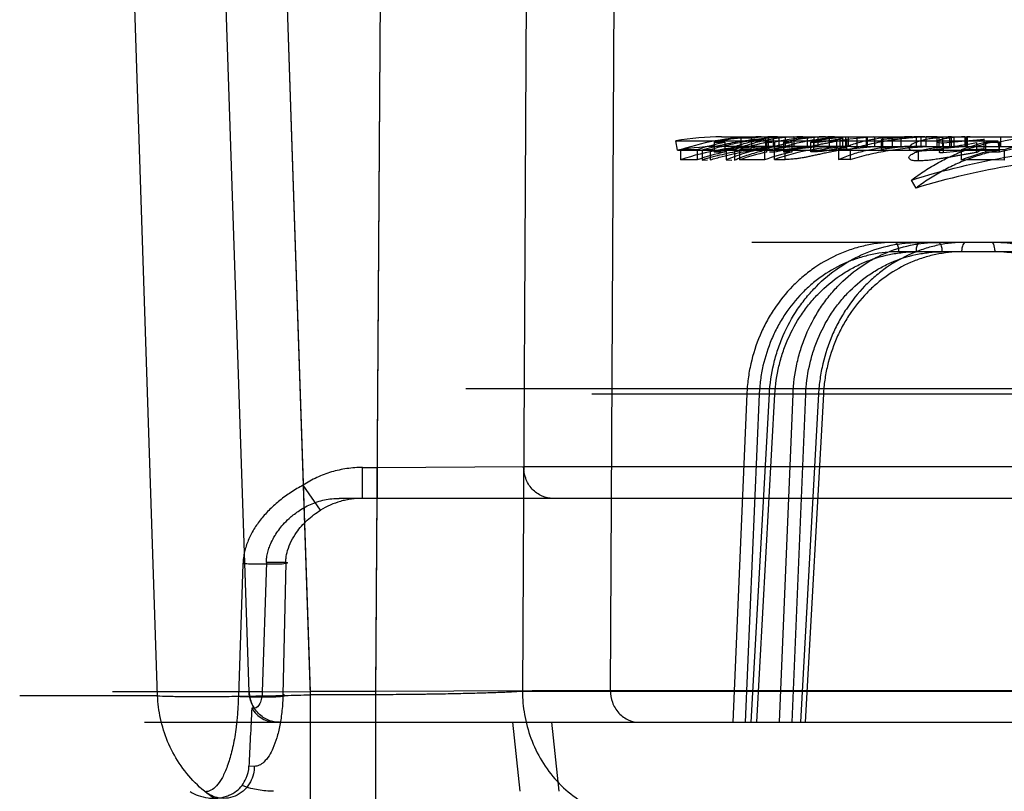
# Model space of a CAD drawing. Header units: millimetres. Extents: x 0 to 297, y 0 to 210.
# Tile 318 of 499: x 144.191 to 144.406, y 159.981 to 160.15. Entities that reach past the tile are written whole.
import ezdxf

# ---------------------------------------------------------------- set-up
doc = ezdxf.new("R2010")
doc.units = ezdxf.units.MM
doc.header["$LTSCALE"] = 16.335
doc.layers.add('INTFCLR_144815', color=7, linetype='CONTINUOUS')

msp = doc.modelspace()

# ---------------------------------------------------------------- linework, layer by layer
at = {"layer": 'INTFCLR_144815', "color": 9, "linetype": 'Continuous'}
for p, q in [((144.2208810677, 160.0022726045), (144.2028559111, 160.5483959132)), ((144.2408876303, 160.003166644), (144.2227536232, 160.5483959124)), ((144.236004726, 160.5483959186), (144.2542542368, 160.0024874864)), ((144.2360133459, 160.5483959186), (144.2542384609, 160.0032203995)), ((144.2686405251, 160.0024874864), (144.2721484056, 160.5483959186)), ((144.2686453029, 160.0032203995), (144.2721485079, 160.5483959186)), ((144.3037480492, 160.5483959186), (144.3006660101, 160.0032203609)), ((144.3227076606, 160.5483959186), (144.319879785, 160.0034036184)), ((144.3442525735, 160.1245647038), (144.4721979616, 160.124564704)), ((144.3707896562, 160.1222634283), (144.3707896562, 160.1243707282)), ((144.3528596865, 160.1224647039), (144.3442525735, 160.1224647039)), ((144.3596449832, 160.1224647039), (144.3564705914, 160.1224647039)), ((144.366982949, 160.1224647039), (144.3620267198, 160.1224647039)), ((144.3643652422, 160.1234160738), (144.3643652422, 160.1212720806)), ((144.3724851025, 160.1224647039), (144.3688999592, 160.1224647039)), ((144.3739629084, 160.1224647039), (144.6623919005, 160.1224647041)), ((144.3581211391, 160.1196077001), (144.3581211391, 160.1218161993)), ((144.6214636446, 160.1014647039), (144.3508172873, 160.1014647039)), ((144.4178340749, 160.099401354), (144.3829537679, 160.099401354)), ((144.6851018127, 160.0693955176), (144.2883293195, 160.0693955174)), ((144.3158652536, 160.0682964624), (144.6385905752, 160.0682964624)), ((144.3497482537, 160.0682964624), (144.3466722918, 159.9964647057)), ((144.352467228, 160.0682232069), (144.3493926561, 159.9964647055)), ((144.352467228, 160.0682232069), (144.3497482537, 160.0682964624)), ((144.3507097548, 159.9964647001), (144.3546901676, 160.0682964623)), ((144.3519106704, 159.9964647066), (144.3558851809, 160.0682232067)), ((144.3558851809, 160.0682232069), (144.3545914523, 160.0682987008)), ((144.3558851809, 160.0682232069), (144.3545914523, 160.0682987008)), ((144.3569163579, 159.996464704), (144.3598583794, 160.0682964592)), ((144.3596989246, 159.9964647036), (144.3626399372, 160.0682232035)), ((144.3598583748, 160.0682964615), (144.3626399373, 160.0682232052)), ((144.3654373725, 160.0682964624), (144.3614744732, 159.9964647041)), ((144.3664893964, 160.0682232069), (144.362532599, 159.9964647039)), ((144.3664893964, 160.0682232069), (144.36525772, 160.068307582)), ((144.3664893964, 160.0682232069), (144.36525772, 160.068307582)), ((144.2657115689, 160.0454647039), (144.2657115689, 160.0522203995)), ((144.2657115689, 160.0522203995), (144.2689353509, 160.0522203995)), ((144.268935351, 160.0522204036), (144.3009206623, 160.0524036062)), ((144.2689353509, 160.0522203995), (144.2689353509, 160.0454647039)), ((144.3009206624, 160.0524036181), (145.0524295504, 160.0524036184)), ((144.2565181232, 160.0428798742), (144.2527092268, 160.0483431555)), ((144.2565181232, 160.0428798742), (144.2527092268, 160.0483431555)), ((145.0502221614, 160.0454647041), (144.2606128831, 160.0454647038)), ((144.2489011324, 160.0314646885), (144.2446732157, 160.0314646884)), ((144.2489011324, 160.0314647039), (144.2482932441, 160.0024924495)), ((144.2395554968, 160.031147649), (144.2385435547, 160.0021683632)), ((144.2208810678, 160.0022726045), (144.1907157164, 160.0022626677)), ((144.2208810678, 160.0022726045), (144.1907157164, 160.0022626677)), ((144.2408876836, 160.0031671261), (144.2110435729, 160.003163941)), ((144.2437808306, 160.0031262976), (144.2408879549, 160.0031666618)), ((144.2408880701, 160.0031666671), (144.2542384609, 160.0032203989)), ((144.2542384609, 160.0032203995), (144.2542542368, 159.9754647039)), ((144.2686453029, 160.0032203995), (144.2542384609, 160.0032203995)), ((144.2686405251, 160.0024874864), (144.2542542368, 160.0024874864)), ((144.2686405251, 159.9754647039), (144.2686453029, 160.0032203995)), ((144.3198797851, 160.0034036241), (144.2686453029, 160.0032203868)), ((145.3220057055, 160.003220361), (144.3006660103, 160.0032203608)), ((144.3198797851, 160.003403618), (145.304775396, 160.0034036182)), ((144.2180357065, 159.9964647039), (145.3213846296, 159.9964647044)), ((144.2985389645, 159.9964646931), (144.3000915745, 159.9813697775)), ((144.3086981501, 159.9813697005), (144.3071370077, 159.9964647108)), ((144.2420235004, 159.9868291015), (144.2408624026, 159.9868352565))]:
    msp.add_line(p, q, dxfattribs=at)
at = {"layer": 'INTFCLR_144815', "color": 6, "linetype": 'Continuous'}
for p, q in [((144.3484694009, 160.124286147), (144.3484694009, 160.122175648)), ((144.3508067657, 160.1242844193), (144.3484694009, 160.1242844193)), ((144.3508067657, 160.1242844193), (144.3508067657, 160.1221738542)), ((144.3538244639, 160.1241149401), (144.3538244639, 160.1219979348)), ((144.3544196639, 160.1245647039), (144.3544196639, 160.1224647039)), ((144.3556077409, 160.1224647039), (144.3556077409, 160.1245647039)), ((144.3567570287, 160.1245647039), (144.3567570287, 160.1224647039)), ((144.3582120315, 160.1245376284), (144.35916708, 160.1245616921)), ((144.3582120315, 160.1224366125), (144.3582120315, 160.1245376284)), ((144.3600017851, 160.1245374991), (144.3600017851, 160.1224364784)), ((144.3620267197, 160.1245647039), (144.3606763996, 160.1245526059)), ((144.3629810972, 160.1245647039), (144.3629810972, 160.1224647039)), ((144.3644093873, 160.1245647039), (144.3644093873, 160.1224647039)), ((144.3653184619, 160.1245647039), (144.3653184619, 160.1224647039)), ((144.3678227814, 160.1224647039), (144.3678227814, 160.1245647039)), ((144.3707896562, 160.1243707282), (144.3701151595, 160.1243704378)), ((144.3701151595, 160.1243704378), (144.3701151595, 160.122263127)), ((144.3714022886, 160.1224647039), (144.3714022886, 160.1245647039)), ((144.3775518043, 160.1245647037), (144.3715776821, 160.1239889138)), ((144.3720291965, 160.1224647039), (144.3720291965, 160.1245647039)), ((144.3738256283, 160.1245647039), (144.3738256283, 160.1224647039)), ((144.3758717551, 160.1245647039), (144.3758717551, 160.1224647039)), ((144.3760721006, 160.1245647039), (144.3760721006, 160.1224647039)), ((144.3776481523, 160.1245647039), (144.3776481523, 160.1224647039)), ((144.3794486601, 160.1245647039), (144.3794486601, 160.1224647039)), ((144.381544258, 160.1245647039), (144.381544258, 160.1224647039)), ((144.3834608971, 160.1245647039), (144.3834608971, 160.1224647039)), ((144.386837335, 160.1224647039), (144.386837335, 160.1245647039)), ((144.3878316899, 160.1245647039), (144.3878316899, 160.1224647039)), ((144.389001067, 160.1224647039), (144.389001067, 160.1245647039)), ((144.3913644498, 160.1224647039), (144.3913644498, 160.1245647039)), ((144.3917524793, 160.1245647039), (144.3917524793, 160.1224647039)), ((144.3925398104, 160.1245647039), (144.3925398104, 160.1224647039)), ((144.3941165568, 160.1245647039), (144.3941165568, 160.1224647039)), ((144.3945280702, 160.1245473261), (144.395407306, 160.1245630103)), ((144.3945280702, 160.1224466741), (144.3945280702, 160.1245473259)), ((144.3950841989, 160.1224647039), (144.3950841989, 160.1245647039)), ((144.3974731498, 160.1245514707), (144.3974731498, 160.1224509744)), ((144.3977154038, 160.1224647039), (144.3977154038, 160.1245647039)), ((144.3985981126, 160.124564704), (144.3978719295, 160.1245592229)), ((144.3979491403, 160.1245647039), (144.3979491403, 160.1224647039)), ((144.4052483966, 160.1245647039), (144.4052483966, 160.1224647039)), ((144.3346077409, 160.1216278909), (144.3342460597, 160.1236965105)), ((144.3342460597, 160.1236965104), (144.4046311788, 160.1236965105)), ((144.3425859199, 160.123374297), (144.3425859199, 160.121228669)), ((144.3425859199, 160.123374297), (144.3449232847, 160.123374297)), ((144.3449232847, 160.1233585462), (144.3449232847, 160.1212123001)), ((144.3484694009, 160.1221738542), (144.3508067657, 160.1221738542)), ((144.3564705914, 160.1224647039), (144.3528596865, 160.1224647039)), ((144.3541035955, 160.1233784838), (144.3552744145, 160.1233784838)), ((144.3541035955, 160.1212247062), (144.3541035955, 160.1233704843)), ((144.3558305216, 160.119582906), (144.3558599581, 160.1233784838)), ((144.3577765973, 160.1233770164), (144.3577765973, 160.1212314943)), ((144.3577765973, 160.1233770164), (144.358978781, 160.1233770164)), ((144.3596449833, 160.1224647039), (144.3586888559, 160.1224522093)), ((144.3595797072, 160.1233674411), (144.3595797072, 160.1212215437)), ((144.3620267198, 160.1224647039), (144.3596449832, 160.1224647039)), ((144.3600017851, 160.1224364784), (144.3613505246, 160.1224615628)), ((144.3637708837, 160.1234144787), (144.3643652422, 160.1234160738)), ((144.3637708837, 160.1212704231), (144.3637708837, 160.1234144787)), ((144.3688999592, 160.1224647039), (144.366982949, 160.1224647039)), ((144.3694206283, 160.1218689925), (144.3694206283, 160.1239907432)), ((144.3701151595, 160.122263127), (144.3707896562, 160.1222634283)), ((144.3715776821, 160.1239889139), (144.3715776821, 160.1218670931)), ((144.371577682, 160.1218670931), (144.3775518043, 160.1224647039)), ((144.3724851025, 160.1224647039), (144.3739629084, 160.1224647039)), ((144.3791700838, 160.1238805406), (144.3791700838, 160.121754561)), ((144.3927116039, 160.1232175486), (144.4016536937, 160.1240385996)), ((144.3927116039, 160.1232175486), (144.3927116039, 160.1210657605)), ((144.4016536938, 160.1219186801), (144.392711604, 160.1210657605)), ((144.3958092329, 160.1224647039), (144.3949844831, 160.122457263)), ((144.3974731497, 160.1224509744), (144.3982429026, 160.1224633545)), ((144.3999574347, 160.1232804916), (144.3999574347, 160.1211311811)), ((144.4016536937, 160.1240385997), (144.4005159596, 160.123568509)), ((144.4016536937, 160.1219186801), (144.4016536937, 160.1240385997)), ((144.402018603, 160.1233619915), (144.4050371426, 160.1233619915)), ((144.402018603, 160.1212063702), (144.402018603, 160.12335284)), ((144.4046311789, 160.1236965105), (144.404944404, 160.1216278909)), ((144.4050371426, 160.1212158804), (144.4050371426, 160.1233619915)), ((144.3346077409, 160.1216278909), (144.404944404, 160.121627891)), ((144.3352799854, 160.1217285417), (144.3352799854, 160.1195163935)), ((144.3388594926, 160.1217185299), (144.3388594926, 160.1195059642)), ((144.3399672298, 160.1216885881), (144.3399672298, 160.1194747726)), ((144.3417503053, 160.1217311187), (144.3405612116, 160.1217062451)), ((144.3417503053, 160.1217311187), (144.3417503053, 160.1195190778)), ((144.3449232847, 160.121228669), (144.3425859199, 160.121228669)), ((144.3452630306, 160.1217275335), (144.3452630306, 160.1195153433)), ((144.347046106, 160.1216779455), (144.3458578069, 160.1217144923)), ((144.347046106, 160.1216779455), (144.347046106, 160.1194636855)), ((144.3481666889, 160.1217253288), (144.3481666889, 160.1195130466)), ((144.3536428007, 160.121720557), (144.3536428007, 160.1195080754)), ((144.3558599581, 160.121233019), (144.3546891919, 160.121233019)), ((144.3581211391, 160.1218161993), (144.3558305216, 160.1217923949)), ((144.3595797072, 160.1212314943), (144.3583777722, 160.1212314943)), ((144.3643652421, 160.1212720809), (144.3637708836, 160.1212704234)), ((144.3698139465, 160.1218075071), (144.3723716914, 160.1218075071)), ((144.3698139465, 160.121805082), (144.3698139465, 160.1195961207)), ((144.3723716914, 160.1218075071), (144.3723716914, 160.1195986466)), ((144.3873156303, 160.1192906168), (144.3873156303, 160.1215118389)), ((144.3966626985, 160.1216934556), (144.3966626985, 160.1194798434)), ((144.3999574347, 160.1211311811), (144.4010497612, 160.1216795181)), ((144.4050371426, 160.1212158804), (144.402018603, 160.1212158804)), ((144.4060722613, 160.1216974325), (144.4060722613, 160.119483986)), ((144.3399672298, 160.1194747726), (144.3411559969, 160.1195079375)), ((144.3452630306, 160.1195153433), (144.3464521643, 160.1194845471)), ((144.3558305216, 160.119582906), (144.3581211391, 160.1196077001)), ((144.3723716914, 160.1195986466), (144.3698139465, 160.1195986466)), ((144.3867578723, 160.1133357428), (144.3857626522, 160.1150934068)), ((144.2446732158, 160.0314647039), (144.2437808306, 160.003126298)), ((144.2420303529, 159.9995409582), (144.2414595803, 159.9995467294))]:
    msp.add_line(p, q, dxfattribs=at)
for centre, radius, start, end in [((144.3442525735, 160.0664647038), 0.0581, 90.00000000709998, 99.9174520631), ((144.3528654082, 160.0686332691), 0.0559314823, 90.0058612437, 108.3251317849), ((144.3540490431, 160.0686354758), 0.0559296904, 95.72545009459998, 101.8269211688), ((144.3564709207, 160.0687115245), 0.0558531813, 90.0003377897, 95.82045681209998), ((144.3669856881, 160.0715804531), 0.0529842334, 90.0029620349, 102.1212752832), ((144.3689063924, 160.071544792), 0.0530199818, 90.00695214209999, 102.1174918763), ((144.3745950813, 160.0731101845), 0.0514556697, 94.99470961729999, 102.1434321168), ((144.3886969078, 160.0578870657), 0.0666776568, 89.9946966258, 98.2144748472), ((144.3859548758, 160.0905853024), 0.03397953, 90.01877805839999, 101.5178439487), ((144.4151219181, 160.0814765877), 0.043088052, 90.01207877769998, 103.5355706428), ((144.3442525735, 160.0664647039), 0.05599999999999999, 89.9999999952, 99.917452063), ((144.3528696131, 160.0685261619), 0.053938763, 90.0105443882, 109.0324238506), ((144.3565118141, 160.0684813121), 0.05608748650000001, 101.9240725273, 108.3444157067), ((144.3540477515, 160.068563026), 0.0539020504, 95.94020500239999, 102.2772148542), ((144.3653709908, 160.0711753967), 0.05339738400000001, 102.1815604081, 108.7956335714), ((144.3564707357, 160.0686334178), 0.0538312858, 90.0001536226, 96.03967263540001), ((144.3708743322, 160.071127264), 0.05344724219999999, 102.1998940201, 108.8082907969), ((144.3725155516, 160.072738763), 0.0497266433, 90.03508451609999, 109.6049724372), ((144.366989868, 160.0713538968), 0.05111088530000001, 90.00775627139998, 102.5775098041), ((144.3689029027, 160.0713891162), 0.05107556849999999, 90.0033020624, 102.5821819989), ((144.3745907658, 160.0728918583), 0.0495737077, 95.17982136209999, 102.6067581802), ((144.3886904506, 160.0582875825), 0.0641770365, 89.98872509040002, 98.53104809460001), ((144.3859483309, 160.089765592), 0.0326990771, 90.00804520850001, 101.9636337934), ((144.4124387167, 160.0802492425), 0.0443451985, 103.5902750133, 110.839663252), ((144.4151358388, 160.0808100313), 0.0416549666, 90.0316423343, 104.0304306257), ((144.4218786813, 160.0801178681), 0.04448264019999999, 103.5878046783, 110.8142387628), ((144.3368902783, 160.0575366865), 0.0642120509, 88.2426138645, 91.43699918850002), ((144.3565087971, 160.0684136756), 0.05405477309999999, 102.3761709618, 109.0569442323), ((144.3653908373, 160.0709235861), 0.051551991, 102.647300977, 109.5185625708), ((144.3507766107, 159.9746163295), 0.14713215, 88.8837859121, 91.01640158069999), ((144.3708677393, 160.0709689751), 0.0515047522, 102.6599842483, 109.5381089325), ((144.412504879, 160.0795081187), 0.0429966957, 104.116024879, 111.6201397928), ((144.401548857, 159.692367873), 0.4293533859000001, 89.3963555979, 90.65205565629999), ((144.3368903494, 160.05791858), 0.0616188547, 88.16869680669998, 91.49755394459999), ((144.3507766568, 159.9783549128), 0.1411822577, 88.8367572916, 91.0592595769), ((144.4015488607, 159.7073188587), 0.4121899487, 89.37121958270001, 90.67920877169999)]:
    msp.add_arc(centre, radius, start, end, dxfattribs=at)
msp.add_ellipse((144.8596077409, 159.9754647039), major_axis=(0.1937616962, 4.0884912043), ratio=0.1511321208, start_param=-4.711116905, end_param=-4.7080076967, dxfattribs=at)
for points, knots in [([(144.3399672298, 160.1216885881), (144.3414289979, 160.1221176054), (144.3443974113, 160.1228833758), (144.3489239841, 160.1237415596), (144.3535398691, 160.1243119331), (144.3566453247, 160.1244952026), (144.3582120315, 160.1245376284)], [0, 0, 0, 0, 0.2468535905, 0.4963282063, 0.7460399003, 1, 1, 1, 1]), ([(144.3538244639, 160.1241149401), (144.3524538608, 160.1239634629), (144.349725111, 160.123584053), (144.3456941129, 160.1227878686), (144.3430507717, 160.1221066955), (144.3417503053, 160.1217311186)], [0, 0, 0, 0, 0.3357673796, 0.6704013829, 1, 1, 1, 1]), ([(144.3452630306, 160.1217275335), (144.3461800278, 160.1221016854), (144.348038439, 160.1227791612), (144.3508999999, 160.1235792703), (144.3528434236, 160.1239618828), (144.3538244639, 160.1241149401)], [0, 0, 0, 0, 0.3336166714, 0.6655352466, 1, 1, 1, 1]), ([(144.3600017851, 160.1245374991), (144.3588859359, 160.1244947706), (144.3566551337, 160.1243081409), (144.3533588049, 160.123728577), (144.3501418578, 160.1228605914), (144.3480639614, 160.122100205), (144.347046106, 160.1216779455)], [0, 0, 0, 0, 0.2512492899, 0.5028732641, 0.7520580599, 1, 1, 1, 1]), ([(144.3558305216, 160.1217923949), (144.3569238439, 160.1221655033), (144.3590977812, 160.1228276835), (144.3624046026, 160.1236018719), (144.3657267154, 160.1241546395), (144.3690942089, 160.1244898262), (144.3713532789, 160.1245647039), (144.3724851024, 160.1245647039)], [0, 0, 0, 0, 0.2043804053, 0.4016983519, 0.600459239, 0.7997611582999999, 1, 1, 1, 1]), ([(144.3694206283, 160.123990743), (144.3697388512, 160.1240396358), (144.3699551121, 160.1239115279), (144.370948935, 160.1243707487), (144.3707896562, 160.1243707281)], [0, 0, 0, 0, 0.6690213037, 1, 1, 1, 1]), ([(144.3694206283, 160.123990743), (144.3697388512, 160.1240396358), (144.3699551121, 160.1239115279), (144.370948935, 160.1243707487), (144.3707896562, 160.1243707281)], [0, 0, 0, 0, 0.6690213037, 1, 1, 1, 1]), ([(144.3698139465, 160.121805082), (144.3706890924, 160.1221711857), (144.3724611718, 160.1228344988), (144.3751691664, 160.1236110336), (144.377883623, 160.1241602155), (144.3806157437, 160.1244907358), (144.3824416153, 160.1245647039), (144.3833658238, 160.1245647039)], [0, 0, 0, 0, 0.2044789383, 0.4073700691, 0.6066229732, 0.8007866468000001, 1, 1, 1, 1]), ([(144.3914053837, 160.1245647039), (144.3901065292, 160.1245647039), (144.387514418, 160.1244904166), (144.3836475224, 160.1241543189), (144.3798245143, 160.1235983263), (144.3760597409, 160.1228264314), (144.3735913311, 160.1221677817), (144.3723716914, 160.1218044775)], [0, 0, 0, 0, 0.2019209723, 0.4028713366, 0.6030969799, 0.8021605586, 1, 1, 1, 1]), ([(144.3945280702, 160.1245473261), (144.394033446, 160.1245335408), (144.393094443, 160.1244921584), (144.3917280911, 160.1243818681), (144.3904892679, 160.1242334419), (144.3893705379, 160.1240507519), (144.3883892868, 160.1238414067), (144.3875260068, 160.1236161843), (144.3866068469, 160.1232830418), (144.3857604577, 160.123007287), (144.384883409, 160.1218930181), (144.3862988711, 160.1215063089), (144.38692792, 160.1215193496), (144.3873156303, 160.121511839)], [0, 0, 0, 0, 0.121853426, 0.2314039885, 0.3375062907, 0.4289990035, 0.5105205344, 0.5842859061, 0.6493016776, 0.7479487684, 0.8194897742, 0.9045045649, 1, 1, 1, 1]), ([(144.3857626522, 160.1150934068), (144.3928248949, 160.1173048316), (144.4070964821, 160.1206242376), (144.4288412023, 160.1232593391), (144.4505271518, 160.124411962), (144.4649809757, 160.1245587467), (144.4721979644, 160.1245647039)], [0, 0, 0, 0, 0.2535733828, 0.5032635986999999, 0.7518024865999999, 1, 1, 1, 1]), ([(144.3974731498, 160.1245514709), (144.3971234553, 160.1245429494), (144.3964439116, 160.1245185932), (144.3954653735, 160.1244568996), (144.3945777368, 160.1243736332), (144.3936957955, 160.1242625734), (144.3928195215, 160.1241016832), (144.3921021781, 160.1239331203), (144.3907862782, 160.1233861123), (144.3922527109, 160.12322489), (144.3927116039, 160.1232175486)], [0, 0, 0, 0, 0.1377161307, 0.2676079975, 0.3862475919, 0.4877572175, 0.620616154, 0.7231376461, 0.8193100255, 1, 1, 1, 1]), ([(144.3974731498, 160.1245514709), (144.3971234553, 160.1245429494), (144.3964439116, 160.1245185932), (144.3954653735, 160.1244568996), (144.3945777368, 160.1243736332), (144.3936957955, 160.1242625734), (144.3928195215, 160.1241016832), (144.3921021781, 160.1239331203), (144.3907862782, 160.1233861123), (144.3922527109, 160.12322489), (144.3927116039, 160.1232175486)], [0, 0, 0, 0, 0.1377161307, 0.2676079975, 0.3862475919, 0.4877572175, 0.620616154, 0.7231376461, 0.8193100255, 1, 1, 1, 1]), ([(144.3582120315, 160.1224366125), (144.357422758, 160.122414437), (144.3558488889, 160.1223439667), (144.3534995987, 160.1221599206), (144.3511712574, 160.1218988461), (144.3488676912, 160.121562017), (144.3465924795, 160.1211508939), (144.3443489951, 160.1206671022), (144.3421404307, 160.1201124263), (144.3406871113, 160.1196948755), (144.3399672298, 160.1194747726)], [0, 0, 0, 0, 0.1277755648, 0.2548923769, 0.3812739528, 0.5068516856, 0.6315633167, 0.7553553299, 0.8781807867, 1, 1, 1, 1]), ([(144.3417503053, 160.1195190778), (144.3426248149, 160.1197821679), (144.3442997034, 160.1202492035), (144.3467154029, 160.1208246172), (144.3490093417, 160.121289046), (144.3513522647, 160.1216844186), (144.3529695, 160.1218998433), (144.3538244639, 160.1219979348)], [0, 0, 0, 0, 0.2219874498, 0.4225263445, 0.6035161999, 0.7908117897, 1, 1, 1, 1]), ([(144.3538244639, 160.1219979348), (144.3530757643, 160.1218766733), (144.3516683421, 160.1216031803), (144.3495773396, 160.1210676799), (144.347460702, 160.1203951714), (144.3460183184, 160.1198363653), (144.3452630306, 160.1195153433)], [0, 0, 0, 0, 0.2546734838, 0.4810436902, 0.7244331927, 1, 1, 1, 1]), ([(144.347046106, 160.1194636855), (144.3475550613, 160.119683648), (144.3485829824, 160.120101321), (144.3501517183, 160.1206585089), (144.3517454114, 160.1211445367), (144.353361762, 160.1215575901), (144.3549983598, 160.1218960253), (144.3566526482, 160.1221583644), (144.3583218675, 160.1223433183), (144.3594409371, 160.1224141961), (144.3600017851, 160.1224364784)], [0, 0, 0, 0, 0.1244380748, 0.2489212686, 0.3735057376, 0.498249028, 0.6232103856, 0.7484501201, 0.8740275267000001, 1, 1, 1, 1]), ([(144.3581211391, 160.1218161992), (144.3584113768, 160.1218190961), (144.3589717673, 160.1218278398), (144.359775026, 160.1218763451), (144.360616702, 160.1219532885), (144.3615357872, 160.1220761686), (144.3624734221, 160.1222457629), (144.3633559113, 160.1224180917), (144.3641537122, 160.1225820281), (144.3649920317, 160.1227554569), (144.3659036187, 160.1229453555), (144.3669168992, 160.1231512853), (144.3680064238, 160.1233672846), (144.3691361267, 160.1235810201), (144.3703321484, 160.1237922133), (144.3711477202, 160.123924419), (144.3715776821, 160.1239889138)], [0, 0, 0, 0, 0.06378976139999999, 0.1231457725, 0.1768081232, 0.2495147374, 0.3268442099, 0.3861824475, 0.4471275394, 0.5058407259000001, 0.5743248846, 0.6517706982, 0.7330845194, 0.8184325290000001, 0.9044485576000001, 1, 1, 1, 1]), ([(144.3643652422, 160.1234160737), (144.3646339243, 160.1234183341), (144.3651936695, 160.1234239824), (144.3660046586, 160.1234914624), (144.3668513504, 160.1236038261), (144.3676539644, 160.1237222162), (144.3685288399, 160.1238543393), (144.3690971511, 160.1239425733), (144.3694206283, 160.123990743)], [0, 0, 0, 0, 0.1582527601, 0.3295486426, 0.4788765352, 0.6612714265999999, 0.8073790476, 1, 1, 1, 1]), ([(144.3707896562, 160.1222634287), (144.3710375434, 160.1222634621), (144.3719802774, 160.1222797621), (144.3703424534, 160.1219949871), (144.3698804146, 160.1219423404), (144.3694206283, 160.1218689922)], [0, 0, 0, 0, 0.2573927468, 0.5165460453, 1, 1, 1, 1]), ([(144.3707896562, 160.1222634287), (144.3710375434, 160.1222634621), (144.3719802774, 160.1222797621), (144.3703424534, 160.1219949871), (144.3698804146, 160.1219423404), (144.3694206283, 160.1218689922)], [0, 0, 0, 0, 0.2573927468, 0.5165460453, 1, 1, 1, 1]), ([(144.3698139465, 160.1195961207), (144.3702921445, 160.1198044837), (144.3712557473, 160.1202000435), (144.3727233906, 160.1207278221), (144.37420834, 160.1211879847), (144.3757086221, 160.1215793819), (144.3772222, 160.121901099), (144.3787469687, 160.122152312), (144.3802807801, 160.1223323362), (144.381821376, 160.1224406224), (144.3828509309, 160.1224647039), (144.3833658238, 160.1224647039)], [0, 0, 0, 0, 0.1121796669, 0.2239292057, 0.3353131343, 0.44640052, 0.5572635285, 0.6679773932, 0.7786192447, 0.8892672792, 1, 1, 1, 1]), ([(144.3723716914, 160.1195954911), (144.3730461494, 160.1198047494), (144.374404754, 160.1202017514), (144.3764654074, 160.1207291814), (144.3785502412, 160.1211890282), (144.3806565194, 160.1215801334), (144.382781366, 160.1219015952), (144.3849218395, 160.1221525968), (144.3870749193, 160.1223324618), (144.389237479, 160.1224406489), (144.3906823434, 160.1224647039), (144.3914053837, 160.1224647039)], [0, 0, 0, 0, 0.1096509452, 0.2197304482, 0.330222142, 0.4410909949, 0.5523103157, 0.6638488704, 0.7756673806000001, 0.8877302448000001, 1, 1, 1, 1]), ([(144.3873156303, 160.1192906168), (144.387051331, 160.119295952), (144.386509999, 160.1193247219), (144.3857639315, 160.1193617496), (144.3849261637, 160.1200039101), (144.3857689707, 160.1207460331), (144.3864618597, 160.1210819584), (144.3872728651, 160.1213950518), (144.3881250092, 160.1216478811), (144.389124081, 160.1218830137), (144.3902720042, 160.1220890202), (144.3915603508, 160.1222581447), (144.3927285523, 160.1223607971), (144.3937284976, 160.1224185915), (144.3942559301, 160.1224388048), (144.3945280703, 160.1224466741)], [0, 0, 0, 0, 0.0646801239, 0.1309525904, 0.1900870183, 0.2612462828, 0.3345145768, 0.3959377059, 0.4695830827, 0.5530865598, 0.6465341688, 0.7549452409, 0.8708665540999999, 0.9333867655, 1, 1, 1, 1]), ([(144.3857626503, 160.1150934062), (144.3867098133, 160.1158084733), (144.3886432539, 160.1171645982), (144.3916702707, 160.1189737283), (144.3947944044, 160.1205412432), (144.3980023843, 160.1218624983), (144.4012816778, 160.1229305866), (144.4035101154, 160.123470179), (144.4046311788, 160.1236965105)], [0, 0, 0, 0, 0.170292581, 0.3385298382, 0.5055802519, 0.6713829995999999, 0.835891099, 1, 1, 1, 1]), ([(144.4721979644, 160.1224647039), (144.4650373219, 160.1224585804), (144.4507152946, 160.1223184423), (144.4292547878, 160.121208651), (144.4077928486, 160.1186728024), (144.3937169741, 160.1154698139), (144.3867578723, 160.1133357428)], [0, 0, 0, 0, 0.2492321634, 0.4981653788, 0.7475520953, 1, 1, 1, 1]), ([(144.3873156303, 160.121511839), (144.3876373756, 160.1215150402), (144.3883004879, 160.1215313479), (144.3893522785, 160.1216184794), (144.3904864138, 160.1217485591), (144.3917355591, 160.1219199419), (144.3930734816, 160.1221260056), (144.3944595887, 160.1223521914), (144.395836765, 160.1225844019), (144.3971767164, 160.1228154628), (144.3985479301, 160.1230486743), (144.3994733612, 160.1232031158), (144.3999574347, 160.1232804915)], [0, 0, 0, 0, 0.0755558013, 0.1556862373, 0.2477301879, 0.3436001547, 0.4517372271, 0.5655971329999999, 0.6733879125, 0.7796888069, 0.8848871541, 1, 1, 1, 1]), ([(144.392711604, 160.1210657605), (144.3924449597, 160.1210701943), (144.3915222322, 160.1208799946), (144.3925465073, 160.1222402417), (144.393514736, 160.1220683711), (144.3945122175, 160.122272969), (144.3954112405, 160.1223441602), (144.3964103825, 160.1224168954), (144.3971092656, 160.1224417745), (144.3974731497, 160.1224509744)], [0, 0, 0, 0, 0.1172170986, 0.2519952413, 0.4425499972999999, 0.5600568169, 0.6926068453, 0.8400071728, 1, 1, 1, 1]), ([(144.392711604, 160.1210657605), (144.3924449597, 160.1210701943), (144.3915222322, 160.1208799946), (144.3925465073, 160.1222402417), (144.393514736, 160.1220683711), (144.3945122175, 160.122272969), (144.3954112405, 160.1223441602), (144.3964103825, 160.1224168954), (144.3971092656, 160.1224417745), (144.3974731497, 160.1224509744)], [0, 0, 0, 0, 0.1172170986, 0.2519952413, 0.4425499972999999, 0.5600568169, 0.6926068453, 0.8400071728, 1, 1, 1, 1]), ([(144.371577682, 160.1218670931), (144.3711425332, 160.1217993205), (144.3703324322, 160.1216628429), (144.3691668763, 160.1214490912), (144.368062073, 160.1212325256), (144.3669652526, 160.1210071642), (144.3659100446, 160.1207842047), (144.364913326, 160.1205683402), (144.3639850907, 160.120368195), (144.363124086, 160.120186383), (144.3622539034, 160.1200122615), (144.3613749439, 160.1198528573), (144.3603829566, 160.119722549), (144.3593044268, 160.1196317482), (144.3585328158, 160.1196119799), (144.3581211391, 160.1196077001)], [0, 0, 0, 0, 0.09667755, 0.1803285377, 0.2601305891, 0.3438196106, 0.4261358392, 0.4968881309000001, 0.5676961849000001, 0.6345902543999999, 0.6900639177, 0.7625118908, 0.8306407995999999, 0.9096219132, 1, 1, 1, 1]), ([(144.3694206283, 160.1218689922), (144.3691643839, 160.1218293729), (144.3686689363, 160.1217497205), (144.3679321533, 160.1216336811), (144.3671789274, 160.1215166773), (144.3663774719, 160.1213993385), (144.3654303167, 160.1212877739), (144.3647521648, 160.1212754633), (144.3643652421, 160.1212720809)], [0, 0, 0, 0, 0.152628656, 0.2953832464, 0.4390518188, 0.6013112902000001, 0.7722321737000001, 1, 1, 1, 1]), ([(144.4049444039, 160.1216278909), (144.4038627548, 160.1214095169), (144.40171321, 160.1208889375), (144.3985507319, 160.1198585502), (144.3954582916, 160.1185844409), (144.3924477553, 160.1170734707), (144.3895319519, 160.1153304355), (144.3876698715, 160.1140242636), (144.3867578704, 160.1133357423)], [0, 0, 0, 0, 0.1642768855, 0.3288722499, 0.4947033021, 0.6617291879, 0.8298803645, 1, 1, 1, 1]), ([(144.3999574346, 160.1211311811), (144.3996604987, 160.121081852), (144.3990719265, 160.1209810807), (144.3981931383, 160.1208277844), (144.3973257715, 160.1206737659), (144.3964819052, 160.1205229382), (144.395669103, 160.1203783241), (144.3948751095, 160.1202385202), (144.3940832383, 160.1201018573), (144.393297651, 160.1199692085), (144.3925421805, 160.1198445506), (144.3916227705, 160.1197003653), (144.3905858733, 160.1195500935), (144.3894344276, 160.1194106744), (144.3883646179, 160.1193151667), (144.3876642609, 160.1192942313), (144.3873156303, 160.1192906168)], [0, 0, 0, 0, 0.0706212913, 0.1400977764, 0.2092929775, 0.2773042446, 0.341221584, 0.4029857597, 0.4664548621, 0.5297547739, 0.5899075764, 0.6460970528, 0.7481006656, 0.8357039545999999, 0.9182005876, 1, 1, 1, 1]), ([(144.4361257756, 160.0682964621), (144.4360716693, 160.0692878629), (144.4358841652, 160.0712721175), (144.4353661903, 160.0742182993), (144.4346134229, 160.0771131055), (144.4336354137, 160.0799210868), (144.4324445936, 160.0826172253), (144.4310510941, 160.0851875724), (144.4294611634, 160.0876231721), (144.4276837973, 160.0899093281), (144.4257374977, 160.0920226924), (144.4236397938, 160.0939477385), (144.4214045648, 160.0956749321), (144.4190406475, 160.0971975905), (144.4165661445, 160.0985030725), (144.4140078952, 160.0995784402), (144.411387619, 160.1004181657), (144.4087244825, 160.1010194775), (144.406020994, 160.1013832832), (144.4042049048, 160.1014647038), (144.4032932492, 160.1014647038)], [0, 0, 0, 0, 0.05791937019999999, 0.1161225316, 0.174323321, 0.2322124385, 0.2893886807, 0.346073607, 0.4025847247, 0.4588722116, 0.5148048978, 0.5699870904, 0.6247636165, 0.6793905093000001, 0.7338139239, 0.7877635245, 0.8410664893, 0.8941198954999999, 0.9468186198, 1, 1, 1, 1]), ([(144.2528839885, 160.0434175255), (144.2533458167, 160.0436823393), (144.2543021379, 160.0441657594), (144.2558089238, 160.0447392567), (144.2573768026, 160.045155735), (144.2589847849, 160.0454082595), (144.2600703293, 160.0454647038), (144.260612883, 160.0454647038)], [0, 0, 0, 0, 0.197598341, 0.3968767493, 0.5973900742, 0.798619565, 1, 1, 1, 1]), ([(144.2446732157, 160.0314646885), (144.2446830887, 160.0318272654), (144.2447446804, 160.0325736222), (144.2449624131, 160.0336965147), (144.2452944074, 160.0347823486), (144.2458028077, 160.0360242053), (144.2464777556, 160.0372768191), (144.2473639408, 160.0385782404), (144.2483914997, 160.0398341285), (144.2494751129, 160.0409247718), (144.2505895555, 160.041874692), (144.2516539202, 160.0426662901), (144.25244902, 160.043168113), (144.2528839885, 160.0434175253)], [0, 0, 0, 0, 0.0720557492, 0.1484305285, 0.2268036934, 0.2972174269, 0.4147411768, 0.5086665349, 0.6096464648, 0.7366964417, 0.8134763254, 0.9003921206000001, 1, 1, 1, 1]), ([(144.2437808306, 160.003126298), (144.2437641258, 160.0026793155), (144.2436561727, 160.0017949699), (144.2433098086, 160.0004969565), (144.2425589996, 159.9995362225), (144.2420301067, 159.9995416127)], [0, 0, 0, 0, 0.3189588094, 0.6228350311, 1, 1, 1, 1]), ([(144.2414594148, 159.9995474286), (144.241740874, 159.9990778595), (144.2424203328, 159.9982094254), (144.2437318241, 159.9972175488), (144.2452453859, 159.9966017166), (144.2463255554, 159.9964646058), (144.246862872, 159.9964647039)], [0, 0, 0, 0, 0.2530268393, 0.5032054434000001, 0.7516620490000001, 1, 1, 1, 1]), ([(144.2393454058, 159.9826595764), (144.2397078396, 159.9831378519), (144.2404706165, 159.9844417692), (144.2408205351, 159.9859392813), (144.2408624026, 159.9868352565)], [0, 0, 0, 0, 0.40084949, 1, 1, 1, 1]), ([(144.2280098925, 159.9813090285), (144.2285445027, 159.980942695), (144.2298267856, 159.980360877), (144.2315940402, 159.9799091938), (144.2331535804, 159.9798169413), (144.2343437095, 159.9798956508), (144.2354492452, 159.9801182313), (144.2367531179, 159.9805615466), (144.2381317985, 159.9813422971), (144.2390024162, 159.982206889), (144.2393454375, 159.9826595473)], [0, 0, 0, 0, 0.1562660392, 0.3355581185, 0.4370909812, 0.5317016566, 0.6224283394, 0.7081584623, 0.8630559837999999, 1, 1, 1, 1])]:
    msp.add_open_spline(points, degree=3, knots=knots, dxfattribs=at)
at = {"layer": 'INTFCLR_144815', "color": 9, "linetype": 'Continuous'}
for points, knots in [([(144.3822013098, 160.1014647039), (144.3801386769, 160.101464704), (144.3770307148, 160.1011475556), (144.3735243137, 160.1002386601), (144.3715559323, 160.0995666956), (144.3686488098, 160.0984076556), (144.3654156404, 160.0966211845), (144.362490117, 160.0943909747), (144.3608987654, 160.0929842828), (144.3586052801, 160.0907510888), (144.3565739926, 160.0882342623), (144.3548527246, 160.0855094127), (144.3537767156, 160.0836167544), (144.3521210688, 160.0801698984), (144.3509403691, 160.0765002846), (144.350285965, 160.0732690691), (144.349942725, 160.0710720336), (144.3497962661, 160.0694078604), (144.3497482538, 160.0682964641)], [0, 0, 0, 0, 0.1208487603, 0.1814012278, 0.2119727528, 0.2426478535, 0.3647394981, 0.4266498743, 0.4579277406, 0.4891221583, 0.6141842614, 0.6459561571, 0.6779465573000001, 0.7416857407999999, 0.8697526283, 0.9022892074, 0.9348230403, 1, 1, 1, 1]), ([(144.3546901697, 160.0682964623), (144.3548114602, 160.0705001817), (144.3552867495, 160.0737955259), (144.3563414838, 160.0775115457), (144.357084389, 160.0795879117), (144.3583265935, 160.0826211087), (144.3601677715, 160.0859843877), (144.3624355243, 160.0890362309), (144.3638443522, 160.0906780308), (144.3660388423, 160.093004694), (144.3685003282, 160.0950673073), (144.3711666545, 160.0967989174), (144.3729890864, 160.0978595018), (144.3762753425, 160.0994615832), (144.379779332, 160.1005653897), (144.3828470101, 160.1011191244), (144.3849136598, 160.1013846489), (144.3864759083, 160.1014647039), (144.3875159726, 160.1014647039)], [0, 0, 0, 0, 0.1288439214, 0.1930359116, 0.2252903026, 0.257529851, 0.3843669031, 0.4475979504, 0.4792451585, 0.5106052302, 0.6343011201, 0.6652311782, 0.6961862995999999, 0.7573363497, 0.8784045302, 0.9088857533, 0.9392828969, 1, 1, 1, 1]), ([(144.3598583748, 160.0682964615), (144.3599494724, 160.0704970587), (144.3603723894, 160.07378893), (144.3613597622, 160.0775097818), (144.3620616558, 160.079587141), (144.3632382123, 160.0826153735), (144.3649965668, 160.0859774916), (144.3671826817, 160.0890346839), (144.3685425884, 160.0906774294), (144.3706594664, 160.0930008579), (144.3730443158, 160.0950648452), (144.3756369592, 160.0967986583), (144.3774079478, 160.0978590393), (144.380605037, 160.0994608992), (144.3840249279, 160.100565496), (144.3870220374, 160.1011191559), (144.3890431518, 160.1013847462), (144.3905718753, 160.1014647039), (144.3915898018, 160.1014647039)], [0, 0, 0, 0, 0.1304351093, 0.1952501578, 0.2277693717, 0.260239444, 0.3876343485, 0.4509336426, 0.4825632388, 0.5138724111, 0.637070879, 0.667814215, 0.6985618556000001, 0.7592534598, 0.8793222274, 0.9095568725, 0.9397164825, 1, 1, 1, 1]), ([(144.3975875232, 160.1014647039), (144.3955674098, 160.1014647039), (144.3925202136, 160.1011460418), (144.3890850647, 160.1002380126), (144.3871528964, 160.0995663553), (144.3842901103, 160.0984049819), (144.3811049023, 160.0966158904), (144.378221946, 160.0943895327), (144.3766492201, 160.0929836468), (144.3743752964, 160.090747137), (144.3723591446, 160.0882304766), (144.3706440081, 160.0855089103), (144.3695678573, 160.0836158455), (144.3679050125, 160.0801679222), (144.3667056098, 160.076500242), (144.3660253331, 160.0732691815), (144.3656622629, 160.0710725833), (144.3654982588, 160.0694083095), (144.3654373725, 160.0682964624)], [0, 0, 0, 0, 0.1191570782, 0.1790405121, 0.2093268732, 0.2397534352, 0.3612404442, 0.4230731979, 0.4543669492, 0.4856121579, 0.6111858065, 0.6431510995, 0.6753571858, 0.7395758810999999, 0.8687108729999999, 0.9015191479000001, 0.9343190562, 1, 1, 1, 1]), ([(144.3822013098, 160.1014647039), (144.3823774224, 160.1014647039), (144.3827654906, 160.1009756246), (144.3828993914, 160.1002531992), (144.3829521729, 160.0996563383), (144.3829537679, 160.099401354)], [0, 0, 0, 0, 0.2297097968, 0.6674085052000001, 1, 1, 1, 1]), ([(144.3875159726, 160.1014647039), (144.3873398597, 160.1014647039), (144.3869517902, 160.1009756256), (144.3868178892, 160.1002531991), (144.3867651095, 160.0996563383), (144.3867635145, 160.099401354)], [0, 0, 0, 0, 0.22971017, 0.6674086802, 1, 1, 1, 1]), ([(144.3915898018, 160.1014647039), (144.3917804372, 160.1014647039), (144.3922173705, 160.1010067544), (144.3923839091, 160.1002539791), (144.392442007, 160.0996565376), (144.3924438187, 160.099401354)], [0, 0, 0, 0, 0.2427447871, 0.6750547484, 1, 1, 1, 1]), ([(144.3975875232, 160.1014647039), (144.3973968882, 160.1014647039), (144.396959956, 160.1010067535), (144.3967934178, 160.1002539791), (144.396735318, 160.0996565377), (144.3967335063, 160.099401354)], [0, 0, 0, 0, 0.2427444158, 0.6750545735, 1, 1, 1, 1]), ([(144.4040457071, 160.099401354), (144.404043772, 160.0997107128), (144.4039848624, 160.1003632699), (144.4037335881, 160.1014647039), (144.403293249, 160.1014647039)], [0, 0, 0, 0, 0.4126494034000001, 1, 1, 1, 1]), ([(144.3829537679, 160.099401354), (144.3810155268, 160.0994013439), (144.3780949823, 160.0991033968), (144.3748002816, 160.0982486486), (144.3729507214, 160.0976171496), (144.3702191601, 160.0965276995), (144.3671813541, 160.0948484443), (144.3644329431, 160.0927519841), (144.3629379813, 160.0914296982), (144.3607832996, 160.0893305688), (144.3588753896, 160.0869646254), (144.3572587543, 160.0844033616), (144.3562481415, 160.082624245), (144.3546932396, 160.0793841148), (144.3535850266, 160.0759346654), (144.3529708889, 160.0728974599), (144.3526490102, 160.0708322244), (144.3525120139, 160.0692679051), (144.3524672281, 160.0682232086)], [0, 0, 0, 0, 0.1208399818, 0.1813857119, 0.211953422, 0.2426248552, 0.3647036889, 0.4266080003, 0.4578832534, 0.4890754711, 0.6141334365, 0.6459059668, 0.6778979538, 0.7416425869, 0.8697257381, 0.9022680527, 0.9348083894, 1, 1, 1, 1]), ([(144.355885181, 160.0682232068), (144.3559999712, 160.0702947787), (144.3564478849, 160.0733925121), (144.3574412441, 160.0768853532), (144.35814038, 160.0788371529), (144.3593094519, 160.0816884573), (144.3610417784, 160.0848500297), (144.3631752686, 160.0877185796), (144.3645005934, 160.0892618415), (144.3665648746, 160.0914490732), (144.368880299, 160.0933877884), (144.3713880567, 160.0950155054), (144.3731020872, 160.0960124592), (144.3761928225, 160.0975183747), (144.3794881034, 160.0985558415), (144.3823729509, 160.0990765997), (144.3843163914, 160.0993261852), (144.3857854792, 160.0994013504), (144.3867635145, 160.099401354)], [0, 0, 0, 0, 0.1288133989, 0.1929939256, 0.2252437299, 0.257479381, 0.3843072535, 0.4475386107, 0.4791869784, 0.5105487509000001, 0.6342566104, 0.6651902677, 0.6961490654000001, 0.7573064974, 0.8783919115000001, 0.9088770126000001, 0.9392774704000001, 1, 1, 1, 1]), ([(144.3626399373, 160.0682232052), (144.362724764, 160.0702916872), (144.3631207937, 160.0733860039), (144.3640475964, 160.076883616), (144.3647062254, 160.0788363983), (144.3658105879, 160.0816828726), (144.3674616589, 160.0848432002), (144.3695147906, 160.0877170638), (144.3707920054, 160.0892612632), (144.3727800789, 160.0914453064), (144.3750202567, 160.0933854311), (144.3774557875, 160.0950152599), (144.3791194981, 160.0960120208), (144.3821230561, 160.0975176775), (144.3853360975, 160.0985559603), (144.3881519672, 160.0990766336), (144.3900509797, 160.099326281), (144.3914873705, 160.0994013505), (144.3924438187, 160.099401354)], [0, 0, 0, 0, 0.1304693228, 0.1952967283, 0.2278210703, 0.2602955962, 0.3877013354, 0.4510002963, 0.4826286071, 0.5139362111, 0.6371213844, 0.6678607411, 0.6986043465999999, 0.7592875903, 0.8793365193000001, 0.9095668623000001, 0.9397227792, 1, 1, 1, 1]), ([(144.3967335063, 160.099401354), (144.3948338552, 160.0994013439), (144.3919682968, 160.0991019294), (144.3887379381, 160.0982480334), (144.3869207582, 160.097616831), (144.3842283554, 160.0965252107), (144.3812325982, 160.0948434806), (144.3785208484, 160.0927506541), (144.3770414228, 160.0914291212), (144.3749022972, 160.0893269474), (144.3730055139, 160.0869612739), (144.3713916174, 160.0844029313), (144.3703790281, 160.0826234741), (144.3688144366, 160.079382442), (144.3676851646, 160.0759348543), (144.3670440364, 160.0728975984), (144.366701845, 160.070832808), (144.3665470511, 160.0692683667), (144.3664893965, 160.0682232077)], [0, 0, 0, 0, 0.1191678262, 0.1790592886, 0.2093498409, 0.2397806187, 0.3612828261, 0.4231227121, 0.4544194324, 0.4856668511, 0.6112454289, 0.6432099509, 0.6754142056, 0.7396265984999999, 0.8687420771, 0.9015435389, 0.9343360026, 1, 1, 1, 1]), ([(144.434909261, 160.0682232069), (144.4348585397, 160.069146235), (144.4346846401, 160.0709887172), (144.4342070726, 160.0737213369), (144.4335155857, 160.0764038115), (144.4326165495, 160.0790162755), (144.4315158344, 160.0815391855), (144.4302211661, 160.0839543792), (144.428742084, 160.0862455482), (144.4270883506, 160.0883965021), (144.4252722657, 160.0903924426), (144.4233060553, 160.092218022), (144.4212047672, 160.0938610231), (144.4189824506, 160.0953093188), (144.4166545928, 160.0965532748), (144.4142372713, 160.0975832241), (144.4117489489, 160.0983916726), (144.4092088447, 160.0989735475), (144.4066354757, 160.0993235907), (144.4049080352, 160.0994013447), (144.4040457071, 160.099401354)], [0, 0, 0, 0, 0.05737102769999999, 0.1147157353, 0.171989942, 0.2291101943, 0.286001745, 0.3426348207, 0.3989933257, 0.4550624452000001, 0.5108295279, 0.5662723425, 0.621378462, 0.6761700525, 0.7306916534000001, 0.7849746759, 0.8390299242, 0.8928550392, 0.9464825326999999, 1, 1, 1, 1]), ([(144.2657115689, 160.0522203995), (144.2645631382, 160.0522203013), (144.2628369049, 160.0520956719), (144.2605737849, 160.0516831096), (144.2583534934, 160.051109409), (144.2556677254, 160.0500931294), (144.2536632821, 160.0489751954), (144.2527092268, 160.0483431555)], [0, 0, 0, 0, 0.25052121, 0.3758304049, 0.5015079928, 0.7503537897, 1, 1, 1, 1]), ([(144.3073164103, 160.0454647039), (144.3065187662, 160.0454647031), (144.3048181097, 160.045820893), (144.3026539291, 160.0473936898), (144.3012482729, 160.0497401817), (144.3009275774, 160.0515363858), (144.3009206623, 160.0524036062)], [0, 0, 0, 0, 0.2301180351, 0.4853375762, 0.7498014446, 1, 1, 1, 1]), ([(144.2527092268, 160.0483431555), (144.2518006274, 160.0478587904), (144.2500546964, 160.0468234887), (144.2476215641, 160.0450601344), (144.2457820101, 160.0434321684), (144.2444475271, 160.0420414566), (144.2432302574, 160.0406160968), (144.2421551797, 160.0391046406), (144.2412615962, 160.0375087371), (144.2406913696, 160.036284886), (144.240227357, 160.0350345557), (144.2398763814, 160.0337613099), (144.2396433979, 160.032464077), (144.2395697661, 160.0315877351), (144.2395554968, 160.0311476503)], [0, 0, 0, 0, 0.1365624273, 0.2687647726, 0.3980151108, 0.4617366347, 0.5242657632, 0.6465339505, 0.7069020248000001, 0.7666667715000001, 0.8254249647, 0.8835830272, 0.9416004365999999, 1, 1, 1, 1]), ([(144.2657115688, 160.0454647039), (144.2648997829, 160.0454647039), (144.2636804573, 160.0453817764), (144.2620798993, 160.045106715), (144.2605123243, 160.0447248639), (144.2586169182, 160.0440498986), (144.25719592, 160.0433019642), (144.2565181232, 160.0428798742)], [0, 0, 0, 0, 0.2519115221, 0.3777167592, 0.5036810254, 0.7522178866, 1, 1, 1, 1]), ([(144.2489011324, 160.0314647), (144.2489091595, 160.0317578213), (144.248975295, 160.0326296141), (144.2494451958, 160.0349285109), (144.2506821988, 160.0373329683), (144.2523447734, 160.0394137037), (144.2536104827, 160.0407008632), (144.2550021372, 160.0418663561), (144.2560000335, 160.0425585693), (144.2565181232, 160.0428798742)], [0, 0, 0, 0, 0.06176000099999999, 0.183871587, 0.4921935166, 0.6181351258, 0.7446823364, 0.8715995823, 1, 1, 1, 1]), ([(144.2489011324, 160.0314647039), (144.2490375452, 160.031439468), (144.2495262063, 160.031328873), (144.248353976, 160.0310669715), (144.2473422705, 160.0311113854), (144.2456118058, 160.031028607), (144.2441899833, 160.0310352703), (144.2428481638, 160.0310454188), (144.2413057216, 160.0310792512), (144.2401055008, 160.0311228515), (144.2395554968, 160.0311476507)], [0, 0, 0, 0, 0.0408589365, 0.0817651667, 0.2212441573, 0.4441169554, 0.5449436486, 0.646440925, 0.8378445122, 1, 1, 1, 1]), ([(144.2489011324, 160.0314647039), (144.2490375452, 160.031439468), (144.2495262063, 160.031328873), (144.248353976, 160.0310669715), (144.2473422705, 160.0311113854), (144.2456118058, 160.031028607), (144.2441899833, 160.0310352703), (144.2428481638, 160.0310454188), (144.2413057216, 160.0310792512), (144.2401055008, 160.0311228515), (144.2395554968, 160.0311476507)], [0, 0, 0, 0, 0.0408589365, 0.0817651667, 0.2212441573, 0.4441169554, 0.5449436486, 0.646440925, 0.8378445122, 1, 1, 1, 1]), ([(144.2208814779, 160.0022726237), (144.2215729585, 160.0022297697), (144.2227115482, 160.0021882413), (144.2243600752, 160.0021493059), (144.2265004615, 160.0021173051), (144.228868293, 160.0021051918), (144.2314522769, 160.0021079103), (144.2344153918, 160.0021223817), (144.2375393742, 160.0021532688), (144.2403676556, 160.0021927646), (144.2420712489, 160.0022198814), (144.2447288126, 160.0022655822), (144.2487927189, 160.0023481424), (144.2524175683, 160.0024380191), (144.2542542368, 160.0024874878)], [0, 0, 0, 0, 0.0622675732, 0.1023764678, 0.1482100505, 0.2546572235, 0.3151894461, 0.3804510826, 0.5209762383, 0.5959759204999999, 0.6346736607, 0.6741097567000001, 0.8348655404, 1, 1, 1, 1]), ([(144.2475783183, 159.9754647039), (144.2459879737, 159.9754647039), (144.2427044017, 159.9757749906), (144.2378389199, 159.9772020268), (144.2331578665, 159.9796816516), (144.2289459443, 159.983129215), (144.2254909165, 159.987394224), (144.2229400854, 159.9921821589), (144.2213818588, 159.9972005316), (144.2209491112, 160.0006094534), (144.2208814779, 160.0022726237)], [0, 0, 0, 0, 0.1143436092, 0.235540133, 0.3622712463, 0.492629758, 0.6242155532, 0.7543171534, 0.8803214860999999, 1, 1, 1, 1]), ([(144.2385435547, 160.0021683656), (144.2385145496, 160.000638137), (144.2384128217, 159.9987377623), (144.2381887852, 159.9964826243), (144.2380193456, 159.9950564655), (144.2377686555, 159.9933513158), (144.2374029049, 159.9914115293), (144.2368677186, 159.9891286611), (144.236238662, 159.9870713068), (144.2354938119, 159.9852824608), (144.2348010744, 159.9839181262), (144.2339101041, 159.9825965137), (144.2326587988, 159.9815312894), (144.2317029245, 159.9812828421), (144.2312707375, 159.981285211)], [0, 0, 0, 0, 0.1965940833, 0.2441638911, 0.2910955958, 0.3810620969, 0.4654916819, 0.5445620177, 0.6822153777, 0.7411844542, 0.7932413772, 0.8786601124, 0.9444844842, 1, 1, 1, 1]), ([(144.2385435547, 160.0021683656), (144.2390916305, 160.0021390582), (144.2403026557, 160.0020864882), (144.2422296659, 160.0020358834), (144.2439524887, 160.0020219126), (144.2453278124, 160.002034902), (144.246257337, 160.0020569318), (144.2470659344, 160.0020896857), (144.2477039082, 160.002134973), (144.2482053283, 160.0021791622), (144.2484624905, 160.0022429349), (144.2486946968, 160.0022798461), (144.2486208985, 160.002501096), (144.2484181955, 160.0024671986), (144.2482932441, 160.0024924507)], [0, 0, 0, 0, 0.1552920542, 0.3429481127, 0.5453644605, 0.6427870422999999, 0.7319463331, 0.8087861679, 0.8706565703, 0.9157762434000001, 0.9444086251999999, 0.9579692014, 0.9639319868, 1, 1, 1, 1]), ([(144.2385435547, 160.0021683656), (144.2390916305, 160.0021390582), (144.2403026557, 160.0020864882), (144.2422296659, 160.0020358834), (144.2439524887, 160.0020219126), (144.2453278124, 160.002034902), (144.246257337, 160.0020569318), (144.2470659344, 160.0020896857), (144.2477039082, 160.002134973), (144.2482053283, 160.0021791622), (144.2484624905, 160.0022429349), (144.2486946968, 160.0022798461), (144.2486208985, 160.002501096), (144.2484181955, 160.0024671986), (144.2482932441, 160.0024924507)], [0, 0, 0, 0, 0.1552920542, 0.3429481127, 0.5453644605, 0.6427870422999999, 0.7319463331, 0.8087861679, 0.8706565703, 0.9157762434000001, 0.9444086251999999, 0.9579692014, 0.9639319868, 1, 1, 1, 1]), ([(144.2408879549, 160.0031666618), (144.2409005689, 160.0028629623), (144.2410307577, 160.0015936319), (144.2415031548, 160.000356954), (144.2420302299, 159.9995412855)], [0, 0, 0, 0, 0.2383811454, 1, 1, 1, 1]), ([(144.2475625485, 159.9964658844), (144.247165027, 159.9964658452), (144.2463440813, 159.9965423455), (144.2451282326, 159.9969001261), (144.2439568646, 159.9975179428), (144.2429054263, 159.9983816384), (144.2420396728, 159.9994462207), (144.2414036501, 160.0006442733), (144.2410132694, 160.0018985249), (144.2409050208, 160.0027508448), (144.2408880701, 160.0031666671)], [0, 0, 0, 0, 0.1143278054, 0.235513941, 0.3622395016, 0.4926024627, 0.6241879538, 0.7543002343, 0.8803095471, 1, 1, 1, 1]), ([(144.2482932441, 160.0024924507), (144.2482682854, 160.001344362), (144.2481661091, 159.9996439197), (144.2478946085, 159.9974320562), (144.2476345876, 159.9958777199), (144.2473215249, 159.994422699), (144.2468600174, 159.9927037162), (144.2460277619, 159.9903830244), (144.2447903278, 159.9881949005), (144.2431690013, 159.9870117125), (144.2423818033, 159.9868290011), (144.2420235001, 159.9868291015)], [0, 0, 0, 0, 0.1921036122, 0.2845640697, 0.3727150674, 0.4556215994, 0.5335078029, 0.6700430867, 0.8694618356, 0.940061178, 1, 1, 1, 1]), ([(144.3006660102, 160.0032203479), (144.299870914, 160.0031663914), (144.2986000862, 160.0030973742), (144.2968082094, 160.0030156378), (144.294636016, 160.0029288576), (144.2922830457, 160.0028529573), (144.2897616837, 160.0027836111), (144.2869508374, 160.0027153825), (144.2840184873, 160.0026571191), (144.281375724, 160.0026138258), (144.2797960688, 160.0025906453), (144.277355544, 160.0025575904), (144.2736358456, 160.00251767), (144.2703191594, 160.0024954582), (144.268640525, 160.0024874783)], [0, 0, 0, 0, 0.07462485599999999, 0.1191677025, 0.167968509, 0.2781920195, 0.3396140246, 0.4041605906, 0.5414796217, 0.6142550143, 0.6516647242, 0.689416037, 0.8428091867, 1, 1, 1, 1]), ([(144.3006660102, 160.0032203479), (144.3006795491, 160.0015243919), (144.3009976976, 159.9980379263), (144.3023892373, 159.9928745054), (144.3047691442, 159.9879105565), (144.3080851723, 159.9834769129), (144.312164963, 159.979867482), (144.3167420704, 159.9772816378), (144.3215051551, 159.9757866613), (144.3247246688, 159.9754647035), (144.3262786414, 159.9754647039)], [0, 0, 0, 0, 0.1216719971, 0.2498052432, 0.3816889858, 0.5142050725, 0.6443428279, 0.7696626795, 0.8885177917, 1, 1, 1, 1]), ([(144.3198797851, 160.0034036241), (144.3198867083, 160.0025363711), (144.3202078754, 160.0007398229), (144.3216154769, 159.9983932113), (144.323782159, 159.99682074), (144.3254843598, 159.9964647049), (144.326282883, 159.9964647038)], [0, 0, 0, 0, 0.2500729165, 0.5144763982, 0.7697526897, 1, 1, 1, 1]), ([(144.2420234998, 159.9868291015), (144.2420232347, 159.9862707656), (144.2418867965, 159.9850836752), (144.2412282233, 159.9833260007), (144.2400321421, 159.9816951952), (144.2383502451, 159.98045291), (144.2363818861, 159.9798050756), (144.2344077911, 159.9798033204), (144.2326688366, 159.980332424), (144.231690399, 159.9809447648), (144.231270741, 159.9812839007)], [0, 0, 0, 0, 0.1109060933, 0.234976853, 0.368794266, 0.5069824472, 0.6435475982, 0.7733514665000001, 0.8928233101, 1, 1, 1, 1]), ([(144.2462181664, 159.9813696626), (144.2451101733, 159.9813696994), (144.2434442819, 159.9815145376), (144.241156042, 159.9820242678), (144.239980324, 159.9824112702), (144.2393454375, 159.9826595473)], [0, 0, 0, 0, 0.4729865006, 0.708989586, 1, 1, 1, 1])]:
    msp.add_open_spline(points, degree=3, knots=knots, dxfattribs=at)

doc.saveas('drawing.dxf')
